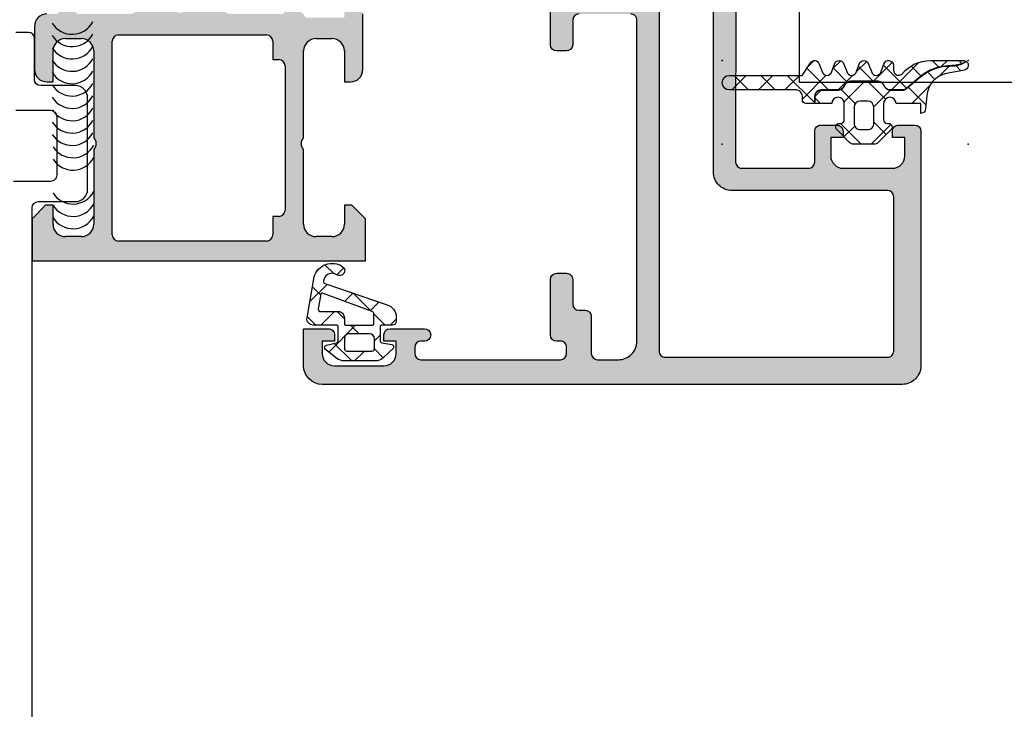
# Model space of a CAD drawing. Header units: millimetres. Extents: x 247761 to 294611, y 172579 to 236863.
# Tile 440 of 596: x 255523 to 255603, y 198172 to 198228. Entities that reach past the tile are written whole.
import ezdxf

# ---------------------------------------------------------------- set-up
doc = ezdxf.new("R2010")
doc.units = ezdxf.units.MM
doc.layers.add('FASÁDA DETAILNÍ', color=4, linetype='Continuous')
doc.layers.add('NOVA', color=240, linetype='Continuous')

# ---------------------------------------------------------------- blocks, each defined once
blk = doc.blocks.new('A$C69D17D4D')
at = {"layer": 'FASÁDA DETAILNÍ'}
h = blk.add_hatch(color=256, dxfattribs=at)
edge = h.paths.add_edge_path(flags=16)
edge.add_ellipse((-19069.2001719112, 24829.51812637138), major_axis=(-0.499974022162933, 0), ratio=1, start_angle=-0.002977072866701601, end_angle=90.0029770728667)
edge.add_line((-19069.20014593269, 24829.01815234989), (-19051.20014593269, 24829.01815234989))
edge.add_ellipse((-19051.20011995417, 24829.51812637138), major_axis=(-0.499974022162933, 0), ratio=1, start_angle=89.9970229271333, end_angle=180.0029770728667)
edge.add_line((-19050.70014593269, 24829.51815234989), (-19050.70014593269, 24842.01815234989))
edge.add_ellipse((-19051.20016775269, 24842.01813052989), major_axis=(-0.5000218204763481, 0), ratio=1, start_angle=180.0025002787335, end_angle=269.9974997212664)
edge.add_line((-19051.20014593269, 24842.51815234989), (-19063.80319693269, 24842.51815234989))
edge.add_ellipse((-19063.8031980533, 24844.01815122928), major_axis=(-1.499998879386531, 0), ratio=1, start_angle=-4.2804329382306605e-05, end_angle=90.00004280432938, ccw=False)
edge.add_line((-19065.30319693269, 24844.01815234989), (-19065.30319693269, 24857.01814034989))
edge.add_ellipse((-19065.80319655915, 24857.01814072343), major_axis=(-0.4999996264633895, 0), ratio=1, start_angle=179.9999571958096, end_angle=270.0000428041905)
edge.add_line((-19065.80319693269, 24857.51814034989), (-19069.20014593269, 24857.51814034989))
edge.add_ellipse((-19069.20014630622, 24857.01814072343), major_axis=(-0.4999996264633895, 0), ratio=1, start_angle=-90.00004280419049, end_angle=4.280419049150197e-05)
edge.add_line((-19069.70014593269, 24857.01814034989), (-19069.70014593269, 24829.51815234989))
edge = h.paths.add_edge_path()
edge.add_line((-19098.50014093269, 24828.31814034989), (-19098.50014093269, 24831.31814034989))
edge.add_line((-19098.50014093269, 24831.31814034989), (-19096.50014093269, 24831.31814034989))
edge.add_arc((-19096.50011495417, 24830.8181663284), 0.499974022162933, -0.0029770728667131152, 90.00297707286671, ccw=False)
edge.add_line((-19096.00014093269, 24830.81814034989), (-19096.00014093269, 24830.31814034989))
edge.add_line((-19096.00014093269, 24830.31814034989), (-19097.00014093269, 24830.31814034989))
edge.add_line((-19097.00014093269, 24830.31814034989), (-19097.00014093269, 24829.31814034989))
edge.add_arc((-19096.00007680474, 24829.31820447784), 1.00006412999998, 180.0036740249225, 269.9963259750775)
edge.add_line((-19096.00014093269, 24828.31814034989), (-19092.00014093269, 24828.31814034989))
edge.add_arc((-19092.00017091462, 24829.31817033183), 1.000029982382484, 270.0017177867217, 359.9982822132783)
edge.add_line((-19091.00014093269, 24829.31814034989), (-19091.00014093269, 24830.31814034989))
edge.add_line((-19091.00014093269, 24830.31814034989), (-19092.00014093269, 24830.31814034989))
edge.add_line((-19092.00014093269, 24830.31814034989), (-19092.00014093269, 24830.81814034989))
edge.add_arc((-19091.50013533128, 24830.81813474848), 0.5000056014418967, 90.00064186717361, 179.9993581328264, ccw=False)
edge.add_line((-19091.50014093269, 24831.31814034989), (-19088.70013793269, 24831.31814034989))
edge.add_arc((-19088.70013793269, 24830.81814034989), 0.5, -90, 90, ccw=False)
edge.add_line((-19088.70013793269, 24830.31814034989), (-19089.00014093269, 24830.31814034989))
edge.add_arc((-19089.00013020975, 24829.81812962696), 0.5000107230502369, 90.00122873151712, 179.9987712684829)
edge.add_line((-19089.50014093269, 24829.81814034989), (-19089.50014093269, 24829.31814034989))
edge.add_arc((-19089.00007301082, 24829.31820827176), 0.5000679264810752, 180.0077822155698, 269.9922177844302)
edge.add_line((-19089.00014093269, 24828.81814034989), (-19077.70014593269, 24828.81814034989))
edge.add_arc((-19077.70016775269, 24829.31816216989), 0.5000218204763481, 270.0025002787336, 359.9974997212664)
edge.add_line((-19077.20014593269, 24829.31814034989), (-19077.20014593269, 24829.81814034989))
edge.add_arc((-19077.70008325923, 24829.81820302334), 0.4999373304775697, 359.9928172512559, 450.0071827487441)
edge.add_line((-19077.70014593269, 24830.31814034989), (-19078.00014893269, 24830.31814034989))
edge.add_arc((-19078.00008613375, 24830.81820314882), 0.5000628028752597, 180.0071953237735, 269.9928046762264, ccw=False)
edge.add_line((-19078.50014893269, 24830.81814034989), (-19078.50014893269, 24835.31814034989))
edge.add_arc((-19078.00014333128, 24835.31813474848), 0.5000056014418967, 90.00064186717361, 179.9993581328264, ccw=False)
edge.add_line((-19078.00014893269, 24835.81814034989), (-19077.20014593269, 24835.81814034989))
edge.add_arc((-19077.20011995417, 24835.3181663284), 0.499974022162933, -0.0029770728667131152, 90.00297707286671, ccw=False)
edge.add_line((-19076.70014593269, 24835.31814034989), (-19076.70014593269, 24833.31814034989))
edge.add_arc((-19076.20007801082, 24833.31820827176), 0.5000679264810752, 180.0077822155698, 269.9922177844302)
edge.add_line((-19076.20014593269, 24832.81814034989), (-19075.70014593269, 24832.81814034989))
edge.add_arc((-19075.70008325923, 24832.31820302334), 0.4999373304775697, -0.007182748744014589, 90.00718274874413, ccw=False)
edge.add_line((-19075.20014593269, 24832.31814034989), (-19075.20014593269, 24829.31814034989))
edge.add_arc((-19074.70009081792, 24829.31819546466), 0.5000551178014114, 180.0063149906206, 269.9936850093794)
edge.add_line((-19074.70014593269, 24828.81814034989), (-19073.00014893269, 24828.81814034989))
edge.add_arc((-19073.00011708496, 24830.31810850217), 1.499968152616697, 269.9987834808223, 360.0012165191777)
edge.add_line((-19071.50014893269, 24830.31814034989), (-19071.50014893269, 24856.31814034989))
edge.add_arc((-19072.00012807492, 24856.31816120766), 0.4999791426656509, 359.997609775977, 450.002390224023)
edge.add_line((-19072.00014893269, 24856.81814034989), (-19076.20014593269, 24856.81814034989))
edge.add_arc((-19076.20014033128, 24856.31813474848), 0.5000056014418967, 90.0006418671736, 179.9993581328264)
edge.add_line((-19076.70014593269, 24856.31814034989), (-19076.70014593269, 24854.31814034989))
edge.add_arc((-19077.20016775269, 24854.31816216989), 0.5000218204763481, 270.0025002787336, 359.9974997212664, ccw=False)
edge.add_line((-19077.20014593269, 24853.81814034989), (-19078.00014893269, 24853.81814034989))
edge.add_arc((-19078.00009637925, 24854.31819290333), 0.5000525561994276, 180.0060215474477, 269.9939784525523, ccw=False)
edge.add_line((-19078.50014893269, 24854.31814034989), (-19078.50014893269, 24859.31814134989))
edge.add_line((-19078.50014893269, 24859.31814134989), (-19078.28282793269, 24860.07603034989))
edge.add_arc((-19078.57120634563, 24860.15872166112), 0.2999999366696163, 343.9999757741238, 412.095185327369)
edge.add_arc((-19078.20259579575, 24860.63214150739), 0.3000001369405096, 180.0000300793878, 232.09528191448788, ccw=False)
edge.add_line((-19078.50259593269, 24860.6321413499), (-19078.50259393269, 24862.69628834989))
edge.add_arc((-19078.10259453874, 24862.69628880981), 0.3999993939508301, 68.02623046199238, 180.0000658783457, ccw=False)
edge.add_line((-19077.95292193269, 24863.06723034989), (-19075.92969293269, 24862.25086934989))
edge.add_arc((-19076.00452955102, 24862.0653990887), 0.1999993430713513, -24.14109237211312, 68.02609214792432, ccw=False)
edge.add_line((-19075.82202193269, 24861.98360234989), (-19076.89034193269, 24859.59991734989))
edge.add_arc((-19076.70783382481, 24859.51812064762), 0.1999997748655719, 155.8589745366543, 270.8199006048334)
edge.add_line((-19076.70497193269, 24859.31814134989), (-19065.40089193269, 24859.31814034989))
edge.add_arc((-19065.39246021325, 24859.50955484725), 0.1916001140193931, 267.4777781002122, 361.0444500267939)
edge.add_line((-19065.20089193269, 24859.51304734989), (-19065.20089193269, 24859.93363134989))
edge.add_line((-19065.20089193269, 24859.93363134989), (-19066.63262693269, 24862.39924334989))
edge.add_arc((-19066.37328993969, 24862.55005504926), 0.2999997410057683, 105.99997171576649, 210.1791961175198, ccw=False)
edge.add_line((-19066.45598093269, 24862.83843334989), (-19064.96381993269, 24863.26630434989))
edge.add_line((-19064.96381993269, 24863.26630434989), (-19064.10054493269, 24863.7647163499))
edge.add_arc((-19063.90054497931, 24863.41830610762), 0.4000000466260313, 3.470278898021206e-05, 119.99998843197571, ccw=False)
edge.add_line((-19063.50054493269, 24863.41830634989), (-19063.50089193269, 24859.31037534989))
edge.add_line((-19063.50089193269, 24859.31037534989), (-19063.50319693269, 24844.81831834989))
edge.add_arc((-19063.00319708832, 24844.81814022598), 0.4999998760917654, 179.9795884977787, 270.0000178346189)
edge.add_line((-19063.00319693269, 24844.31814034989), (-19057.60015493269, 24844.31814034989))
edge.add_arc((-19057.60015455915, 24844.81813997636), 0.4999996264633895, 269.9999571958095, 360.0000428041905)
edge.add_line((-19057.10015493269, 24844.81814034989), (-19057.10015493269, 24847.31814034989))
edge.add_arc((-19056.60015530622, 24847.31814072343), 0.4999996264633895, 89.99995719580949, 180.0000428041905, ccw=False)
edge.add_line((-19056.60015493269, 24847.81814034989), (-19055.30015193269, 24847.81814034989))
edge.add_arc((-19055.30013107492, 24847.31816120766), 0.4999791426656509, -0.0023902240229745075, 90.00239022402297, ccw=False)
edge.add_line((-19054.80015193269, 24847.31814034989), (-19054.80015193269, 24846.81814034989))
edge.add_line((-19054.80015193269, 24846.81814034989), (-19055.80015193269, 24846.81814034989))
edge.add_line((-19055.80015193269, 24846.81814034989), (-19055.80015193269, 24845.31814034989))
edge.add_arc((-19054.80012024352, 24845.31817203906), 1.00003168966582, 180.0018155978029, 269.9981844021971)
edge.add_line((-19054.80015193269, 24844.31814034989), (-19050.80015193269, 24844.31814034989))
edge.add_arc((-19050.80022118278, 24845.31820959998), 1.000069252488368, 270.0039674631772, 359.9960325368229)
edge.add_line((-19049.80015193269, 24845.31814034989), (-19049.80015193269, 24846.81814034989))
edge.add_line((-19049.80015193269, 24846.81814034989), (-19050.80015193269, 24846.81814034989))
edge.add_line((-19050.80015193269, 24846.81814034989), (-19050.80015193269, 24847.31814034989))
edge.add_arc((-19050.3001779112, 24847.3181663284), 0.499974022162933, 89.99702292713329, 180.0029770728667, ccw=False)
edge.add_line((-19050.30015193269, 24847.81814034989), (-19049.00014893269, 24847.81814034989))
edge.add_arc((-19049.0001545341, 24847.31813474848), 0.5000056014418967, 0.000641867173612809, 89.99935813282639, ccw=False)
edge.add_line((-19048.50014893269, 24847.31814034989), (-19048.50014893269, 24828.31814034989))
edge.add_arc((-19050.0001196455, 24828.31811106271), 1.49997071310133, -90.00111870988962, 0.001118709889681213, ccw=False)
edge.add_line((-19050.00014893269, 24826.81814034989), (-19097.00014093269, 24826.81814034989))
edge.add_arc((-19097.00008059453, 24828.31820068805), 1.500060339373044, 180.002304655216, 269.99769534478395, ccw=False)
h = blk.add_hatch(color=256, dxfattribs=at)
edge = h.paths.add_edge_path()
edge.add_arc((-19116.79999002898, 24856.93811970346), 0.120000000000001, 180.0000000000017, 270.00000000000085, ccw=False)
edge.add_line((-19116.91999002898, 24856.93811970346), (-19116.91999002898, 24859.69811770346))
edge.add_arc((-19117.21999002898, 24859.69811770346), 0.3000000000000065, 360, 449.9999999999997)
edge.add_line((-19117.21999002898, 24859.99811770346), (-19118.19996434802, 24859.99811770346))
edge.add_arc((-19118.19996434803, 24859.69811770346), 0.3000000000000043, 89.99999999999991, 180)
edge.add_line((-19118.49996434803, 24859.69811770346), (-19118.49996434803, 24857.81810670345))
edge.add_arc((-19118.57883144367, 24857.55056336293), 0.2789255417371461, -1.1628700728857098, 73.57540544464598, ccw=False)
edge.add_line((-19118.29996334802, 24857.54490270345), (-19118.29996334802, 24857.09130870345))
edge.add_arc((-19118.57880079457, 24857.08564029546), 0.2788950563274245, -73.58012358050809, 1.1645893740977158, ccw=False)
edge.add_line((-19118.49996434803, 24856.81811970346), (-19119.30013906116, 24856.81811970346))
edge.add_arc((-19119.30013906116, 24855.81811970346), 0.9999999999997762, 89.99999999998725, 179.9999999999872)
edge.add_line((-19120.30013906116, 24855.81811970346), (-19120.30013906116, 24852.31811234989))
edge.add_arc((-19119.30011923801, 24852.31813217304), 1.000019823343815, 180.0011357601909, 269.9988642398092)
edge.add_line((-19119.30013906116, 24851.31811234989), (-19118.80013906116, 24851.31811234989))
edge.add_line((-19118.80013906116, 24851.31811234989), (-19118.80013906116, 24853.81811234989))
edge.add_arc((-19117.80009367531, 24853.81806696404), 1.000045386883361, 90.0026002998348, 179.9973997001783, ccw=False)
edge.add_line((-19117.80013906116, 24854.81811234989), (-19116.50012075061, 24854.81811234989))
edge.add_arc((-19116.50017325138, 24853.81805984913), 1.000052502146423, 0.003007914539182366, 89.99699208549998, ccw=False)
edge.add_line((-19115.50012075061, 24853.81811234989), (-19115.50012075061, 24846.81811234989))
edge.add_arc((-19116.02524250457, 24846.31811234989), 0.7250881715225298, -43.59618388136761, 43.59618388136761, ccw=False)
edge.add_line((-19115.50012075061, 24845.81811234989), (-19115.50012075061, 24839.78402421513))
edge.add_arc((-19116.50017325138, 24839.7840767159), 1.000052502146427, 270.0030079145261, 359.9969920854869, ccw=False)
edge.add_line((-19116.50012075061, 24838.78402421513), (-19117.80013906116, 24838.78402421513))
edge.add_arc((-19117.80009367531, 24839.78406960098), 1.000045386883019, 180.0026002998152, 269.9973997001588, ccw=False)
edge.add_line((-19118.80013906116, 24839.78402421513), (-19118.80013906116, 24841.31811234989))
edge.add_line((-19118.80013906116, 24841.31811234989), (-19119.40014516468, 24841.31811234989))
edge.add_line((-19119.40014516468, 24841.31811234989), (-19120.50012075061, 24840.21810624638))
edge.add_line((-19120.50012075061, 24840.21810624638), (-19120.50012075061, 24836.81811234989))
edge.add_line((-19120.50012075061, 24836.81811234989), (-19093.50021993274, 24836.81811234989))
edge.add_line((-19093.50021993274, 24836.81811234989), (-19093.50021993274, 24840.21810624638))
edge.add_line((-19093.50021993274, 24840.21810624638), (-19094.60019551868, 24841.31811234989))
edge.add_line((-19094.60019551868, 24841.31811234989), (-19095.2002016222, 24841.31811234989))
edge.add_line((-19095.2002016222, 24841.31811234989), (-19095.2002016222, 24839.78402421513))
edge.add_arc((-19096.20024700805, 24839.78406960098), 1.000045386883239, 270.0026002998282, 359.9973997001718, ccw=False)
edge.add_line((-19096.2002016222, 24838.78402421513), (-19097.50021993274, 24838.78402421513))
edge.add_arc((-19097.50016743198, 24839.7840767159), 1.000052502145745, 180.0030079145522, 269.99699208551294, ccw=False)
edge.add_line((-19098.50021993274, 24839.78402421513), (-19098.50021993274, 24845.81811234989))
edge.add_arc((-19097.97509817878, 24846.31811234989), 0.7250881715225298, 136.4038161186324, 223.5961838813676, ccw=False)
edge.add_line((-19098.50021993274, 24846.81811234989), (-19098.50021993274, 24853.81811234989))
edge.add_arc((-19097.50016743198, 24853.81805984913), 1.000052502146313, 90.00300791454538, 179.99699208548, ccw=False)
edge.add_line((-19097.50021993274, 24854.81811234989), (-19096.2002016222, 24854.81811234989))
edge.add_arc((-19096.20024700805, 24853.81806696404), 1.000045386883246, 0.0026002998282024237, 89.9973997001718, ccw=False)
edge.add_line((-19095.2002016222, 24853.81811234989), (-19095.2002016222, 24851.31811234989))
edge.add_line((-19095.2002016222, 24851.31811234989), (-19094.7002016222, 24851.31811234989))
edge.add_arc((-19094.70022144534, 24852.31813217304), 1.000019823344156, 270.0011357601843, 359.9988642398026)
edge.add_line((-19093.7002016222, 24852.31811234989), (-19093.7002016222, 24856.81811234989))
edge.add_arc((-19094.20019130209, 24856.81812267), 0.4999896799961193, 359.9988173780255, 450.0011826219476)
edge.add_line((-19094.2002016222, 24857.31811234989), (-19095.2002016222, 24857.31811234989))
edge.add_line((-19095.2002016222, 24857.31811234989), (-19095.2002016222, 24856.51810929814))
edge.add_line((-19095.2002016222, 24856.51810929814), (-19098.20021688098, 24856.51810929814))
edge.add_arc((-19098.20021957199, 24856.81811701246), 0.3000077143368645, 179.9994860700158, 270.00051393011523, ccw=False)
edge.add_arc((-19098.42139083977, 24857.08564029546), 0.2788950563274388, 178.8354106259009, 253.5801235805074, ccw=False)
edge.add_line((-19098.70022828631, 24857.09130870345), (-19098.70022828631, 24857.54490270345))
edge.add_arc((-19098.42136019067, 24857.55056336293), 0.2789255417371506, 106.42459455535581, 181.1628700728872, ccw=False)
edge.add_line((-19098.50022728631, 24857.81810670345), (-19098.50022728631, 24859.69811770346))
edge.add_arc((-19098.80022728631, 24859.69811770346), 0.3000000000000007, 359.9999999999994, 449.9999999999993)
edge.add_line((-19098.80022728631, 24859.99811770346), (-19099.78020160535, 24859.99811770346))
edge.add_arc((-19099.78020160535, 24859.69811770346), 0.3000000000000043, 90.00000000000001, 180)
edge.add_line((-19100.08020160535, 24859.69811770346), (-19100.08020160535, 24856.93811970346))
edge.add_arc((-19100.20020160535, 24856.93811970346), 0.1200000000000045, 270, 359.9999999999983, ccw=False)
edge.add_line((-19100.20020160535, 24856.81811970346), (-19104.50022728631, 24856.81811970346))
edge.add_arc((-19104.50022728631, 24857.31811970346), 0.4999999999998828, 180.000000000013, 270.0000000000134, ccw=False)
edge.add_line((-19105.00022728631, 24857.31811970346), (-19105.00022728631, 24858.01811970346))
edge.add_line((-19105.00022728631, 24858.01811970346), (-19103.61873182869, 24860.41094002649))
edge.add_arc((-19103.73834707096, 24860.47999991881), 0.1381197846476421, 329.9999999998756, 457.702437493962)
edge.add_arc((-19103.29072868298, 24855.63864868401), 4.999999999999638, 95.34922800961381, 161.2905992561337)
edge.add_arc((-19108.50009581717, 24857.40287487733), 0.5000000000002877, 198.7094007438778, 341.2905992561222, ccw=False)
edge.add_arc((-19113.70946295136, 24855.63864868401), 4.999999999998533, 18.70940074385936, 84.65077199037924)
edge.add_arc((-19113.26184456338, 24860.47999991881), 0.1381197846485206, 82.29756250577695, 209.9999999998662)
edge.add_line((-19113.38145980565, 24860.41094002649), (-19111.99996434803, 24858.01811970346))
edge.add_line((-19111.99996434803, 24858.01811970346), (-19111.99996434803, 24857.31811970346))
edge.add_arc((-19112.49996434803, 24857.31811970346), 0.5000000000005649, 269.9999999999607, 359.9999999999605, ccw=False)
edge.add_line((-19112.49996434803, 24856.81811970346), (-19116.79999002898, 24856.81811970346))
edge = h.paths.add_edge_path(flags=16)
edge.add_arc((-19101.50021230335, 24838.91811845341), 0.5, 270, 360, ccw=False)
edge.add_line((-19101.50021230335, 24838.41811845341), (-19113.50012075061, 24838.41811845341))
edge.add_arc((-19113.50012075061, 24838.91811845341), 0.5, 180, 270, ccw=False)
edge.add_line((-19114.00012075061, 24838.91811845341), (-19114.00012075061, 24854.61810014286))
edge.add_arc((-19113.50012075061, 24854.61810014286), 0.5, 90, 180, ccw=False)
edge.add_line((-19113.50012075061, 24855.11810014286), (-19101.50021230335, 24855.11810014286))
edge.add_arc((-19101.50021230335, 24854.61810014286), 0.5, 0, 90, ccw=False)
edge.add_line((-19101.00021230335, 24854.61810014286), (-19101.00021230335, 24853.11810014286))
edge.add_line((-19101.00021230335, 24853.11810014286), (-19100.50021230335, 24853.11810014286))
edge.add_arc((-19100.50021230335, 24852.61810014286), 0.5000000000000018, 3.979039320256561e-13, 90, ccw=False)
edge.add_line((-19100.00021230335, 24852.61810014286), (-19100.00021230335, 24840.91811845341))
edge.add_arc((-19100.50021230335, 24840.91811845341), 0.5, 270, 359.9999999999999, ccw=False)
edge.add_line((-19100.50021230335, 24840.41811845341), (-19101.00021230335, 24840.41811845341))
edge.add_line((-19101.00021230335, 24840.41811845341), (-19101.00021230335, 24838.91811845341))
h = blk.add_hatch(dxfattribs=at)
h.set_pattern_fill('ANSI37', color=256, scale=0.48, angle=270, style=0)
h.set_pattern_definition([(315, (-19048.50012122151, 24849.06411202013), (1.077630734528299, 1.077630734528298), []), (44.99999999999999, (-19048.50012122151, 24849.06411202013), (-1.077630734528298, 1.077630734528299), [])])
edge = h.paths.add_edge_path()
edge.add_line((-19055.71430739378, 24852.14752880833), (-19055.48704849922, 24852.75458631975))
edge.add_arc((-19055.11021236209, 24852.65411111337), 0.3900009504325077, 374.92936879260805, 525.0706312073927, ccw=False)
edge.add_line((-19054.73337622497, 24852.75458631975), (-19054.50611733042, 24852.14752880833))
edge.add_arc((-19054.11021236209, 24852.25411227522), 0.4100009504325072, 195.0676336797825, 344.9323663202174)
edge.add_line((-19053.71430739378, 24852.14752880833), (-19053.48704849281, 24852.75458633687))
edge.add_arc((-19053.11021236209, 24852.65411261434), 0.390000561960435, 374.92915839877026, 525.0708416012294, ccw=False)
edge.add_line((-19052.73337623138, 24852.75458633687), (-19052.50611733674, 24852.14752882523))
edge.add_arc((-19052.11021236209, 24852.25411077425), 0.4100005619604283, 195.0674286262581, 344.9325752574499)
edge.add_line((-19051.71430738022, 24852.14752885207), (-19051.487052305, 24852.75458635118))
edge.add_arc((-19051.11016965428, 24852.65409910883), 0.3900489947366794, 360.00000000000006, 525.0706831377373, ccw=False)
edge.add_line((-19050.72012065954, 24852.65409910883), (-19050.72012065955, 24852.25411001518))
edge.add_arc((-19050.31012009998, 24852.25411001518), 0.4100005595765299, 180.0000000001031, 319.6800643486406)
edge.add_arc((-19047.71783388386, 24850.05414015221), 2.989972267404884, 449.9986695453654, 499.68006215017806, ccw=False)
edge.add_line((-19047.71776445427, 24853.04411241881), (-19045.04597286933, 24853.04411202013))
edge.add_arc((-19045.04541522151, 24852.65411202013), 0.3900003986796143, 414.3594300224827, 450.0819252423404, ccw=False)
edge.add_line((-19044.81816254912, 24852.97106080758), (-19045.07645381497, 24852.8414090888))
edge.add_arc((-19045.96919557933, 24854.61992311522), 1.990000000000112, 269.38113086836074, 296.65479126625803, ccw=False)
edge.add_arc((-19046.03404246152, 24848.61654052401), 4.013732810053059, 449.381130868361, 490.6411808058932)
edge.add_line((-19048.64826598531, 24851.66217452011), (-19049.6744973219, 24850.78130764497))
edge.add_arc((-19049.990995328, 24851.15003552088), 0.4859333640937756, 270.00000000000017, 310.6411808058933, ccw=False)
edge.add_line((-19049.990995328, 24850.66410215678), (-19050.98859273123, 24850.66410215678))
edge.add_arc((-19050.98859273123, 24851.15410215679), 0.4900000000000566, 209.9999999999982, 269.9999999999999, ccw=False)
edge.add_line((-19051.41294517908, 24850.90910215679), (-19051.52841523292, 24851.10910215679))
edge.add_arc((-19051.97008818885, 24850.85410215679), 0.5099999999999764, 389.9999999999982, 450.0000000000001)
edge.add_line((-19051.97008818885, 24851.36410215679), (-19054.20709803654, 24851.36410215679))
edge.add_arc((-19054.20709803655, 24850.85410215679), 0.5100000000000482, 450.0000000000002, 509.999999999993)
edge.add_line((-19054.64877099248, 24851.10910215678), (-19054.76424104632, 24850.90910215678))
edge.add_arc((-19055.18859349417, 24851.15410215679), 0.4899999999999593, 270.0000000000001, 329.99999999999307, ccw=False)
edge.add_line((-19055.18859349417, 24850.66410215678), (-19056.58859120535, 24850.66410215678))
edge.add_arc((-19056.58859120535, 24850.15410215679), 0.509999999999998, 450, 540.0000000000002)
edge.add_line((-19057.09859120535, 24850.15410215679), (-19057.09859120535, 24849.56410187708))
edge.add_line((-19057.09859120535, 24849.56410187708), (-19057.81021274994, 24849.56410282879))
edge.add_arc((-19057.8102123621, 24849.85410282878), 0.2900000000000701, 179.9999999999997, 269.9999233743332, ccw=False)
edge.add_line((-19058.1002123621, 24849.85410282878), (-19058.10021236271, 24850.15408795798))
edge.add_arc((-19058.61003434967, 24850.15426950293), 0.5098220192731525, 359.9795972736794, 450.024286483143)
edge.add_line((-19058.61025045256, 24850.6640914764), (-19064.01021340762, 24850.66412199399))
edge.add_arc((-19064.0102100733, 24851.2541204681), 0.5899984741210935, 89.99999999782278, 269.9996761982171, ccw=False)
edge.add_line((-19064.01021007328, 24851.84411894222), (-19058.10480182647, 24851.84411894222))
edge.add_line((-19058.10480182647, 24851.84411894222), (-19057.44809826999, 24852.84887327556))
edge.add_arc((-19057.11021053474, 24852.65411264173), 0.3899997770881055, 374.9297590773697, 510.0405788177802, ccw=False)
edge.add_line((-19056.73337621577, 24852.75459011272), (-19056.50611733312, 24852.14752881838))
edge.add_arc((-19056.11021236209, 24852.25411227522), 0.4100009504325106, 195.0676322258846, 344.9323663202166)
h = blk.add_hatch(dxfattribs=at)
h.set_pattern_fill('ANSI37', color=256, scale=0.625, angle=270, style=0)
h.set_pattern_definition([(315, (-19048.50012122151, 24849.06411202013), (1.403165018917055, 1.403165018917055), []), (44.99999999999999, (-19048.50012122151, 24849.06411202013), (-1.403165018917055, 1.403165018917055), [])])
edge = h.paths.add_edge_path()
edge.add_arc((-19055.11007290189, 24847.65411894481), 0.2900050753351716, 90.00051071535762, 225.0024366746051, ccw=False)
edge.add_line((-19055.1100754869, 24847.94412402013), (-19055.01008122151, 24847.94412402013))
edge.add_arc((-19055.01008122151, 24848.25412402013), 0.3099999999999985, 269.9999999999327, 360.0000000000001)
edge.add_line((-19054.70008122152, 24848.25412402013), (-19054.70008122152, 24849.55410002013))
edge.add_arc((-19055.21008122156, 24849.55410002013), 0.5100000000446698, 359.9999999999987, 538.8764798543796)
edge.add_line((-19055.7199831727, 24849.56410003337), (-19057.07859120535, 24849.56410185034))
edge.add_line((-19057.07859120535, 24849.56410185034), (-19057.07859120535, 24850.15410215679))
edge.add_arc((-19056.58859120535, 24850.15410215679), 0.4900000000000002, 450, 539.9999999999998, ccw=False)
edge.add_line((-19056.58859120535, 24850.64410215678), (-19055.18859349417, 24850.64410215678))
edge.add_arc((-19055.18859349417, 24851.15410215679), 0.5099999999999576, 269.9999999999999, 329.9999999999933)
edge.add_line((-19054.74692053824, 24850.89910215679), (-19054.6314504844, 24851.09910215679))
edge.add_arc((-19054.20709803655, 24850.85410215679), 0.4900000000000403, 449.9999999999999, 509.9999999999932, ccw=False)
edge.add_line((-19054.20709803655, 24851.34410215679), (-19051.97008818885, 24851.34410215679))
edge.add_arc((-19051.97008818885, 24850.85410215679), 0.4899999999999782, 389.9999999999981, 449.9999999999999, ccw=False)
edge.add_line((-19051.545735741, 24851.09910215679), (-19051.43026568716, 24850.89910215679))
edge.add_arc((-19050.98859273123, 24851.15410215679), 0.5100000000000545, 209.9999999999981, 270.0000000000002)
edge.add_line((-19050.98859273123, 24850.64410215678), (-19049.990995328, 24850.64410215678))
edge.add_arc((-19049.990995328, 24851.15003552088), 0.5059333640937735, 270.0000000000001, 310.6411808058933)
edge.add_line((-19049.66147092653, 24850.7661315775), (-19048.63523958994, 24851.64699845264))
edge.add_arc((-19046.03404246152, 24848.61654052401), 3.993732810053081, 449.381130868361, 490.6411808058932, ccw=False)
edge.add_arc((-19045.96919557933, 24854.61992311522), 2.010000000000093, 269.3811308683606, 296.6547912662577)
edge.add_line((-19045.06748153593, 24852.82353457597), (-19044.80044566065, 24852.95757573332))
edge.add_arc((-19045.04541522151, 24852.65411202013), 0.3900003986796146, 281.0105624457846, 411.08797067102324, ccw=False)
edge.add_line((-19044.97092906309, 24852.27129075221), (-19046.40901989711, 24851.99168918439))
edge.add_arc((-19046.02540784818, 24850.01863525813), 2.010000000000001, 461.0024964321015, 535.0047506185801)
edge.add_line((-19048.02777370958, 24850.19365227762), (-19048.12155588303, 24849.12069249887))
edge.add_arc((-19048.51012299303, 24849.15411379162), 0.3900017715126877, 271.4698736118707, 355.0839953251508, ccw=False)
edge.add_line((-19048.50011893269, 24848.7642403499), (-19048.50011893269, 24849.56411131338))
edge.add_line((-19048.50011893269, 24849.56411131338), (-19050.50019827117, 24849.56410007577))
edge.add_arc((-19051.01010022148, 24849.55410002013), 0.5100000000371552, 361.1235249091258, 540)
edge.add_line((-19051.52010022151, 24849.55410002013), (-19051.52010022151, 24848.25412402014))
edge.add_arc((-19051.21010022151, 24848.25412402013), 0.3100000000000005, 180, 270.0000000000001)
edge.add_line((-19051.21010022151, 24847.94412402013), (-19051.11007522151, 24847.94412402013))
edge.add_arc((-19051.11010341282, 24847.65410864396), 0.2900153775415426, 315.0033144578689, 449.9944304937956, ccw=False)
edge.add_line((-19050.90501971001, 24847.44904866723), (-19051.94558413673, 24846.40775164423))
edge.add_arc((-19052.29218836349, 24846.75411202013), 0.4900000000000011, 270.0000000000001, 315.0201621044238, ccw=False)
edge.add_line((-19052.29218836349, 24846.26411202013), (-19053.92823680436, 24846.26411202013))
edge.add_arc((-19053.92823680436, 24846.75411202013), 0.4899999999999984, 224.9723007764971, 269.9999999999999, ccw=False)
edge.add_line((-19054.27488659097, 24846.40779724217), (-19055.31512873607, 24847.44904566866))
edge = h.paths.add_edge_path()
edge.add_arc((-19053.41010403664, 24849.25413383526), 0.4999901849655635, 450.0000000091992, 540)
edge.add_line((-19053.91009422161, 24849.25413383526), (-19053.91009422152, 24847.95412402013))
edge.add_arc((-19053.41011285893, 24847.95410538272), 0.4999813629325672, 539.9978642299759, 630.0021357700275)
edge.add_line((-19053.41009422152, 24847.45412402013), (-19052.81008722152, 24847.45412402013))
edge.add_arc((-19052.8100685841, 24847.95410538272), 0.4999813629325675, 269.9978642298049, 360.002135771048)
edge.add_line((-19052.31008722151, 24847.95412402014), (-19052.31008722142, 24849.25413383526))
edge.add_arc((-19052.81007740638, 24849.25413383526), 0.4999901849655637, 360, 450)
edge.add_line((-19052.81007740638, 24849.75412402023), (-19053.41010403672, 24849.75412402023))
h = blk.add_hatch(dxfattribs=at)
h.set_pattern_fill('ANSI37', color=256, scale=0.625, angle=90, style=0)
h.set_pattern_definition([(135, (0, 0), (-1.403165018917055, -1.403165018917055), []), (225, (0, 0), (1.403165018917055, -1.403165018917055), [])])
edge = h.paths.add_edge_path(flags=16)
edge.add_ellipse((-19095.69790589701, 24832.22032549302), major_axis=(-0.4977897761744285, 0), ratio=1, start_angle=179.8074202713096, end_angle=270.2547220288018, ccw=False)
edge.add_line((-19095.20011893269, 24832.21865234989), (-19095.20011893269, 24831.7181333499))
edge.add_ellipse((-19095.10013518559, 24831.71811909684), major_axis=(-0.09998374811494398, 0), ratio=1, start_angle=-0.00816772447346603, end_angle=90.00874069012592)
edge.add_line((-19095.10011993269, 24831.61813534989), (-19092.89968993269, 24831.61813134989))
edge.add_ellipse((-19092.89969258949, 24831.7181360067), major_axis=(-0.1000046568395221, 0), ratio=1, start_angle=90.00152216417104, end_angle=179.998477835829)
edge.add_line((-19092.79968793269, 24831.7181333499), (-19092.79968793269, 24832.5300753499))
edge.add_ellipse((-19092.99969455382, 24832.53006687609), major_axis=(-0.2000066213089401, 0), ratio=1, start_angle=180.0024274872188, end_angle=254.3113846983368)
edge.add_line((-19092.94561093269, 24832.72262234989), (-19096.96375193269, 24834.20994734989))
edge.add_ellipse((-19096.99846542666, 24834.11616586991), major_axis=(-0.09999996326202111, 0), ratio=1, start_angle=249.6878171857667, end_angle=349.6777158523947)
edge.add_line((-19097.09684693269, 24834.13408434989), (-19097.31712993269, 24832.92461534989))
edge.add_ellipse((-19097.11723956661, 24832.91810665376), major_axis=(-0.1999963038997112, 0), ratio=1, start_angle=-1.864967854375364, end_angle=90.00104106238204)
edge.add_line((-19097.11723593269, 24832.7181103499), (-19095.70011893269, 24832.7181103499))
edge = h.paths.add_edge_path(flags=16)
edge.add_ellipse((-19095.00011776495, 24829.71812151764), major_axis=(-0.200000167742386, 0), ratio=1, start_angle=-0.0002384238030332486, end_angle=90.00023842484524)
edge.add_line((-19095.00011693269, 24829.51812134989), (-19092.96565993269, 24829.5181253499))
edge.add_ellipse((-19092.96565521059, 24829.71812062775), major_axis=(-0.1999952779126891, 0), ratio=1, start_angle=89.99864718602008, end_angle=180.0004933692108)
edge.add_line((-19092.76565993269, 24829.7181223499), (-19092.76565993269, 24830.51813234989))
edge.add_ellipse((-19093.16567074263, 24830.5181235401), major_axis=(-0.4000108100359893, 0), ratio=1, start_angle=180.0012618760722, end_angle=269.9980219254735)
edge.add_line((-19093.16565693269, 24830.91813434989), (-19094.80011993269, 24830.91813434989))
edge.add_ellipse((-19094.80012301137, 24830.51813942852), major_axis=(-0.3999949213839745, 0), ratio=1, start_angle=-90.00044099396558, end_angle=0.001013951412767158)
edge.add_line((-19095.20011793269, 24830.51813234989), (-19095.20011793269, 24829.7181223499))
edge = h.paths.add_edge_path()
edge.add_arc((-19096.60010983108, 24829.79467346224), 0.2000083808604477, 105.00151948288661, 229.9976842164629, ccw=False)
edge.add_line((-19096.65188093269, 24829.98786534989), (-19095.84835593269, 24830.17839934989))
edge.add_arc((-19095.90013232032, 24830.37159293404), 0.200011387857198, 285.0028563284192, 359.9972544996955)
edge.add_line((-19095.70012093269, 24830.37158334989), (-19095.70012093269, 24831.4681333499))
edge.add_arc((-19095.85010857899, 24831.46814370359), 0.1499876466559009, 359.9960448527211, 450.0039551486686)
edge.add_line((-19095.85011893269, 24831.61813134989), (-19097.73298993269, 24831.61812334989))
edge.add_arc((-19097.73299184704, 24832.1181232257), 0.4999998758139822, 170.0664277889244, 270.0002193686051, ccw=False)
edge.add_line((-19098.22549593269, 24832.2043763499), (-19097.64410693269, 24835.52410234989))
edge.add_arc((-19096.20012140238, 24835.11802801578), 1.499996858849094, 54.91244600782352, 164.2930755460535, ccw=False)
edge.add_arc((-19095.56781443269, 24836.01813084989), 0.3999981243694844, -125.08800412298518, 54.91199587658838, ccw=False)
edge.add_arc((-19096.2023359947, 24835.13683118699), 0.6860034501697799, 53.8588144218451, 179.5156416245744)
edge.add_arc((-19096.73921237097, 24835.12301100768), 0.1503878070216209, 172.5039217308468, 250.9838490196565)
edge.add_line((-19096.78821393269, 24834.98083034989), (-19091.74198793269, 24833.25314834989))
edge.add_arc((-19092.00010908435, 24832.28705633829), 0.9999801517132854, -0.0005723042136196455, 75.04108906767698, ccw=False)
edge.add_line((-19091.00012893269, 24832.28704634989), (-19091.00011693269, 24831.9181413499))
edge.add_arc((-19091.3001366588, 24831.91816207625), 0.3000197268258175, 270.00319424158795, 359.9960418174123, ccw=False)
edge.add_line((-19091.30011993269, 24831.61814234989), (-19092.15013493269, 24831.61814234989))
edge.add_arc((-19092.15014784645, 24831.46815826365), 0.1499840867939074, 89.99506678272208, 180.0049332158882)
edge.add_line((-19092.30013193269, 24831.4681453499), (-19092.30012093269, 24830.37158334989))
edge.add_arc((-19092.10010634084, 24830.37159246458), 0.200014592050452, 180.0026109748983, 254.9976256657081)
edge.add_line((-19092.15188193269, 24830.1783953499), (-19091.34850993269, 24830.04930134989))
edge.add_arc((-19091.40023434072, 24829.85612550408), 0.1999808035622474, -45.00744442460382, 75.01021291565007, ccw=False)
edge.add_line((-19091.25884493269, 24829.71469934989), (-19092.03471493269, 24828.98818034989))
edge.add_arc((-19092.71822533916, 24829.71812197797), 1.000000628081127, 269.999965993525, 313.1185376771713, ccw=False)
edge.add_line((-19092.71822593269, 24828.7181213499), (-19095.19685893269, 24828.7181213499))
edge.add_arc((-19095.19685788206, 24829.71812425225), 1.00000290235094, 232.17220691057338, 269.99993980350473, ccw=False)
edge.add_line((-19095.81014993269, 24828.9282643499), (-19096.72867893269, 24829.64146334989))
for p, q in [((-19093.7002016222, 24852.31811234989), (-19093.7002016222, 24856.81811234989)), ((-19120.30013906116, 24855.81811970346), (-19120.30013906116, 24852.31811234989)), ((-19113.50012075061, 24855.11810014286), (-19101.50021230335, 24855.11810014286)), ((-19117.80013906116, 24854.81811234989), (-19116.50012075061, 24854.81811234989)), ((-19114.00012075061, 24838.91811845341), (-19114.00012075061, 24854.61810014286)), ((-19101.00021230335, 24854.61810014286), (-19101.00021230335, 24853.11810014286)), ((-19097.50021993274, 24854.81811234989), (-19096.2002016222, 24854.81811234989)), ((-19118.80013906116, 24851.31811234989), (-19118.80013906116, 24853.81811234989)), ((-19115.50012075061, 24853.81811234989), (-19115.50012075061, 24846.81811234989)), ((-19098.50021993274, 24846.81811234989), (-19098.50021993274, 24853.81811234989)), ((-19095.2002016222, 24853.81811234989), (-19095.2002016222, 24851.31811234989)), ((-19101.00021230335, 24853.11810014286), (-19100.50021230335, 24853.11810014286)), ((-19100.00021230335, 24852.61810014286), (-19100.00021230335, 24840.91811845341)), ((-19119.30013906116, 24851.31811234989), (-19118.80013906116, 24851.31811234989)), ((-19095.2002016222, 24851.31811234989), (-19094.7002016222, 24851.31811234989)), ((-19115.50012075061, 24845.81811234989), (-19115.50012075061, 24839.78402421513)), ((-19098.50021993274, 24839.78402421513), (-19098.50021993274, 24845.81811234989)), ((-19119.40014516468, 24841.31811234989), (-19120.50012075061, 24840.21810624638)), ((-19118.80013906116, 24841.31811234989), (-19119.40014516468, 24841.31811234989)), ((-19118.80013906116, 24839.78402421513), (-19118.80013906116, 24841.31811234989)), ((-19094.60019551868, 24841.31811234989), (-19095.2002016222, 24841.31811234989)), ((-19095.2002016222, 24841.31811234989), (-19095.2002016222, 24839.78402421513)), ((-19093.50021993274, 24840.21810624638), (-19094.60019551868, 24841.31811234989)), ((-19120.50012075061, 24840.21810624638), (-19120.50012075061, 24836.81811234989)), ((-19100.50021230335, 24840.41811845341), (-19101.00021230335, 24840.41811845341)), ((-19101.00021230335, 24840.41811845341), (-19101.00021230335, 24838.91811845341)), ((-19093.50021993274, 24836.81811234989), (-19093.50021993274, 24840.21810624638)), ((-19116.50012075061, 24838.78402421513), (-19117.80013906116, 24838.78402421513)), ((-19101.50021230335, 24838.41811845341), (-19113.50012075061, 24838.41811845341)), ((-19096.2002016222, 24838.78402421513), (-19097.50021993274, 24838.78402421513)), ((-19120.50012075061, 24836.81811234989), (-19093.50021993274, 24836.81811234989))]:
    blk.add_line(p, q, dxfattribs=at)
blk.add_lwpolyline([(-18977.35474239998, 24895.25402419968), (-18589.66396554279, 24895.25402419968), (-18589.66396554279, 24851.25402419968), (-18977.35474239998, 24851.25402419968), (-19058.32562122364, 24851.25402419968), (-19058.32562122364, 24895.25402419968)], close=True, dxfattribs=at)
for points in [[(-19076.20014593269, 24856.81814034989, 0.414207), (-19076.70014593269, 24856.31814034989), (-19076.70014593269, 24854.31814034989), (-19076.70014593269, 24854.31814034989, -0.414188), (-19077.20014593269, 24853.81814034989), (-19078.00014893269, 24853.81814034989), (-19078.00014893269, 24853.81814034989, -0.414152), (-19078.50014893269, 24854.31814034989), (-19078.50014893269, 24859.31814134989)], [(-19063.50089193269, 24859.31037534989), (-19063.50319693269, 24844.81831834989), (-19063.50319693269, 24844.81831834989, 0.414318), (-19063.00319693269, 24844.31814034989), (-19057.60015493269, 24844.31814034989), (-19057.60015493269, 24844.31814034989, 0.414214), (-19057.10015493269, 24844.81814034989), (-19057.10015493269, 24847.31814034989), (-19057.10015493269, 24847.31814034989, -0.414214), (-19056.60015493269, 24847.81814034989), (-19055.30015193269, 24847.81814034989), (-19055.30015193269, 24847.81814034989, -0.414238), (-19054.80015193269, 24847.31814034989), (-19054.80015193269, 24846.81814034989), (-19055.80015193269, 24846.81814034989), (-19055.80015193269, 24845.31814034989), (-19055.80015193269, 24845.31814034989, 0.414195), (-19054.80015193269, 24844.31814034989), (-19050.80015193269, 24844.31814034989), (-19050.80015193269, 24844.31814034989, 0.414173), (-19049.80015193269, 24845.31814034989), (-19049.80015193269, 24846.81814034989), (-19050.80015193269, 24846.81814034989), (-19050.80015193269, 24847.31814034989), (-19050.80015193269, 24847.31814034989, -0.414244), (-19050.30015193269, 24847.81814034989), (-19049.00014893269, 24847.81814034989), (-19049.00014893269, 24847.81814034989, -0.414207), (-19048.50014893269, 24847.31814034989), (-19048.50014893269, 24828.31814034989), (-19048.50014893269, 24828.31814034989, -0.414225), (-19050.00014893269, 24826.81814034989), (-19097.00014093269, 24826.81814034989), (-19097.00014093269, 24826.81814034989, -0.41419), (-19098.50014093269, 24828.31814034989), (-19098.50014093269, 24828.31814034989), (-19098.50014093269, 24831.31814034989), (-19096.50014093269, 24831.31814034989), (-19096.50014093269, 24831.31814034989, -0.414244), (-19096.00014093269, 24830.81814034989), (-19096.00014093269, 24830.31814034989), (-19097.00014093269, 24830.31814034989), (-19097.00014093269, 24829.31814034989), (-19097.00014093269, 24829.31814034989, 0.414176), (-19096.00014093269, 24828.31814034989), (-19092.00014093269, 24828.31814034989), (-19092.00014093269, 24828.31814034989, 0.414196), (-19091.00014093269, 24829.31814034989), (-19091.00014093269, 24830.31814034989), (-19092.00014093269, 24830.31814034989), (-19092.00014093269, 24830.81814034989), (-19092.00014093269, 24830.81814034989, -0.414207), (-19091.50014093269, 24831.31814034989), (-19088.70013793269, 24831.31814034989), (-19088.70013793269, 24831.31814034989, -1), (-19088.70013793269, 24830.31814034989), (-19089.00014093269, 24830.31814034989), (-19089.00014093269, 24830.31814034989, 0.414201), (-19089.50014093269, 24829.81814034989), (-19089.50014093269, 24829.31814034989), (-19089.50014093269, 24829.31814034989, 0.414134), (-19089.00014093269, 24828.81814034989), (-19077.70014593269, 24828.81814034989), (-19077.70014593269, 24828.81814034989, 0.414188), (-19077.20014593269, 24829.31814034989), (-19077.20014593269, 24829.81814034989), (-19077.20014593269, 24829.81814034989, 0.414287), (-19077.70014593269, 24830.31814034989), (-19078.00014893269, 24830.31814034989), (-19078.00014893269, 24830.31814034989, -0.41414), (-19078.50014893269, 24830.81814034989), (-19078.50014893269, 24835.31814034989), (-19078.50014893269, 24835.31814034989, -0.414207), (-19078.00014893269, 24835.81814034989), (-19077.20014593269, 24835.81814034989), (-19077.20014593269, 24835.81814034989, -0.414244), (-19076.70014593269, 24835.31814034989), (-19076.70014593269, 24833.31814034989), (-19076.70014593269, 24833.31814034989, 0.414134), (-19076.20014593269, 24832.81814034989), (-19075.70014593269, 24832.81814034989), (-19075.70014593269, 24832.81814034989, -0.414287), (-19075.20014593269, 24832.31814034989), (-19075.20014593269, 24829.31814034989), (-19075.20014593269, 24829.31814034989, 0.414149), (-19074.70014593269, 24828.81814034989), (-19073.00014893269, 24828.81814034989), (-19073.00014893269, 24828.81814034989, 0.414226), (-19071.50014893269, 24830.31814034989), (-19071.50014893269, 24856.31814034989), (-19071.50014893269, 24856.31814034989, 0.414238), (-19072.00014893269, 24856.81814034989)], [(-19138.50002123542, 24722.08197171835), (-19121.00012075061, 24722.08197171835, 0.414213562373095), (-19120.50012075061, 24722.58197171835), (-19120.50012075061, 24841.11811234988, -0.414213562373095), (-19120.00012075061, 24841.61811234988), (-19117.00012075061, 24841.61811234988, 0.414213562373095), (-19116.00012075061, 24842.61811234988), (-19116.00012075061, 24850.01811235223, 0.4142135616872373), (-19117.00012074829, 24851.01811235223), (-19119.80012075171, 24851.01811235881, -0.4142135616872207), (-19120.30012075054, 24851.51811235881), (-19120.30012075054, 24854.81811234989, 0.414213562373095), (-19120.80012075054, 24855.31811234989), (-19121.80012075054, 24855.31811234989, 0.414213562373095)], [(-19121.80012075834, 24849.01811039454), (-19119.00012069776, 24849.01811039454, -0.4142135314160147), (-19118.50012075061, 24848.51811039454), (-19118.50012075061, 24843.75206129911, -0.4142135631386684), (-19119.00012075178, 24843.25206129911), (-19122.00012074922, 24843.25206130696, 0.4142135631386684)]]:
    blk.add_lwpolyline(points, format="xyb", dxfattribs=at)
at = {"layer": 'FASÁDA DETAILNÍ', "extrusion": (0, 0, -1)}
for points in [[(19069.70014593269, 24829.51815234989, -0.414244), (19069.20014593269, 24829.01815234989), (19051.20014593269, 24829.01815234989), (19051.20014593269, 24829.01815234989, -0.414244), (19050.70014593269, 24829.51815234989), (19050.70014593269, 24842.01815234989), (19050.70014593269, 24842.01815234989, -0.414188), (19051.20014593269, 24842.51815234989), (19063.80319693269, 24842.51815234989), (19063.80319693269, 24842.51815234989, 0.414214), (19065.30319693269, 24844.01815234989), (19065.30319693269, 24857.01814034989), (19065.30319693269, 24857.01814034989, -0.414214), (19065.80319693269, 24857.51814034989), (19069.20014593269, 24857.51814034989), (19069.20014593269, 24857.51814034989, -0.414214), (19069.70014593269, 24857.01814034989), (19069.70014593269, 24829.51815234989)], [(19095.70011893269, 24832.7181103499, 0.416502), (19095.20011893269, 24832.21865234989), (19095.20011893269, 24831.7181333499), (19095.20011893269, 24831.7181333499, -0.4143), (19095.10011993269, 24831.61813534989), (19092.89968993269, 24831.61813134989), (19092.89968993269, 24831.61813134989, -0.414198), (19092.79968793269, 24831.7181333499), (19092.79968793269, 24832.5300753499), (19092.79968793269, 24832.5300753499, -0.336095), (19092.94561093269, 24832.72262234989), (19096.96375193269, 24834.20994734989), (19096.96375193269, 24834.20994734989, -0.466254), (19097.09684693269, 24834.13408434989), (19097.31712993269, 24832.92461534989), (19097.31712993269, 24832.92461534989, -0.423785), (19097.11723593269, 24832.7181103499), (19095.70011893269, 24832.7181103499)], [(19095.20011793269, 24829.7181223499, -0.414216), (19095.00011693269, 24829.51812134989), (19092.96565993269, 24829.5181253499), (19092.96565993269, 24829.5181253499, -0.414223), (19092.76565993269, 24829.7181223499), (19092.76565993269, 24830.51813234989), (19092.76565993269, 24830.51813234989, -0.414197), (19093.16565693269, 24830.91813434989), (19094.80011993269, 24830.91813434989), (19094.80011993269, 24830.91813434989, -0.414221), (19095.20011793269, 24830.51813234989), (19095.20011793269, 24829.7181223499)]]:
    blk.add_lwpolyline(points, format="xyb", close=True, dxfattribs=at)
at = {"layer": 'FASÁDA DETAILNÍ', "color": 7}
for points in [[(-19055.71430739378, 24852.14752880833), (-19055.48704849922, 24852.75458631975, -0.7683067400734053), (-19054.73337622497, 24852.75458631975), (-19054.50611733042, 24852.14752880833, 0.7663896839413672), (-19053.71430739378, 24852.14752880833), (-19053.48704849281, 24852.75458633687, -0.7683096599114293), (-19052.73337623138, 24852.75458633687), (-19052.50611733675, 24852.14752882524, 0.766392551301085), (-19051.71430738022, 24852.14752885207), (-19051.48705230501, 24852.75458635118, -0.8775222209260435), (-19050.72012065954, 24852.65409910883), (-19050.72012065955, 24852.25411001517, 0.6981291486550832), (-19049.99751794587, 24851.98881705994, -0.2202365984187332), (-19047.71776445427, 24853.04411241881), (-19045.04597286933, 24853.04411202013, -0.1571434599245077), (-19044.81816254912, 24852.97106080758), (-19045.07645381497, 24852.8414090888, -0.1195687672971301), (-19045.99068975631, 24852.63003919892, 0.1820014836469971), (-19048.64826598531, 24851.66217452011), (-19049.6744973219, 24850.78130764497, -0.1792130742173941), (-19049.990995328, 24850.66410215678), (-19050.98859273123, 24850.66410215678, -0.2679491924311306), (-19051.41294517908, 24850.90910215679), (-19051.52841523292, 24851.10910215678, 0.2679491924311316), (-19051.97008818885, 24851.36410215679), (-19054.20709803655, 24851.36410215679, 0.2679491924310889), (-19054.64877099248, 24851.10910215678), (-19054.76424104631, 24850.90910215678, -0.2679491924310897), (-19055.18859349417, 24850.66410215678), (-19056.58859120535, 24850.66410215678, 0.4142135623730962), (-19057.09859120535, 24850.15410215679), (-19057.09859120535, 24849.56410187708), (-19057.81021274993, 24849.56410282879, -0.4142131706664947), (-19058.1002123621, 24849.85410282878), (-19058.10021236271, 24850.15408795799, 0.414442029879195), (-19058.61025045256, 24850.6640914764), (-19064.01021340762, 24850.66412199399, -0.999997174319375), (-19064.01021007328, 24851.84411894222), (-19058.10480182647, 24851.84411894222), (-19057.44809826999, 24852.84887327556, -0.6688782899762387), (-19056.73337621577, 24852.75459011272), (-19056.50611733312, 24852.14752881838, 0.7663896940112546), (-19055.71430739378, 24852.14752880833)], [(-19055.31512873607, 24847.44904566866, -0.6681907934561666), (-19055.1100754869, 24847.94412402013), (-19055.01008122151, 24847.94412402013, 0.41421356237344), (-19054.70008122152, 24848.25412402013), (-19054.70008122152, 24849.55410002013, 0.9902431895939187), (-19055.7199831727, 24849.56410003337), (-19057.07859120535, 24849.56410185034), (-19057.07859120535, 24850.15410215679, -0.4142135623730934), (-19056.58859120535, 24850.64410215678), (-19055.18859349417, 24850.64410215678, 0.267949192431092), (-19054.74692053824, 24850.89910215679), (-19054.6314504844, 24851.09910215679, -0.2679491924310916), (-19054.20709803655, 24851.34410215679), (-19051.97008818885, 24851.34410215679, -0.267949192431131), (-19051.545735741, 24851.09910215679), (-19051.43026568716, 24850.89910215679, 0.2679491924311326), (-19050.98859273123, 24850.64410215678), (-19049.990995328, 24850.64410215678, 0.1792130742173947), (-19049.66147092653, 24850.7661315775), (-19048.63523958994, 24851.64699845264, -0.1820014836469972), (-19045.99090577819, 24852.61004036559, 0.1195687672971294), (-19045.06748153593, 24852.82353457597), (-19044.80044566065, 24852.95757573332, -0.6375452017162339), (-19044.97092906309, 24852.27129075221), (-19046.40901989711, 24851.99168918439, 0.3346062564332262), (-19048.02777370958, 24850.19365227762), (-19048.12155588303, 24849.12069249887, -0.381933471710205), (-19048.50011893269, 24848.7642403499), (-19048.50011893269, 24849.56411131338), (-19050.50019827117, 24849.56410007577, 0.9902431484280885), (-19051.52010022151, 24849.55410002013), (-19051.52010022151, 24848.25412402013, 0.414213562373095), (-19051.21010022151, 24847.94412402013), (-19051.11007522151, 24847.94412402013, -0.6681225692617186), (-19050.90501971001, 24847.44904866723), (-19051.94558413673, 24846.40775164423, -0.1990038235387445), (-19052.29218836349, 24846.26411202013), (-19053.92823680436, 24846.26411202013, -0.199038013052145), (-19054.27488659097, 24846.40779724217), (-19055.31512873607, 24847.44904566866)], [(-19053.41010403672, 24849.75412402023, 0.4142135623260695), (-19053.91009422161, 24849.25413383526), (-19053.91009422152, 24847.95412402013, 0.4142353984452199), (-19053.41009422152, 24847.45412402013), (-19052.81008722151, 24847.45412402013, 0.4142353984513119), (-19052.31008722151, 24847.95412402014), (-19052.31008722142, 24849.25413383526, 0.4142135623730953), (-19052.81007740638, 24849.75412402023), (-19053.41010403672, 24849.75412402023)]]:
    blk.add_lwpolyline(points, format="xyb", close=True, dxfattribs=at)
at = {"layer": 'FASÁDA DETAILNÍ'}
blk.add_lwpolyline([(-19096.72867893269, 24829.64146334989, -0.606792), (-19096.65188093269, 24829.98786534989), (-19095.84835593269, 24830.17839934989), (-19095.84835593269, 24830.17839934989, 0.339427), (-19095.70012093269, 24830.37158334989), (-19095.70012093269, 24831.4681333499), (-19095.70012093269, 24831.4681333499, 0.414254), (-19095.85011893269, 24831.61813134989), (-19097.73298993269, 24831.61812334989), (-19097.73298993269, 24831.61812334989, -0.465956), (-19098.22549593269, 24832.2043763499), (-19097.64410693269, 24835.52410234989), (-19097.64410693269, 24835.52410234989, -0.517137), (-19095.33788193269, 24836.34543734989, -1), (-19095.79774693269, 24835.69082434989, 0.610743), (-19096.88831493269, 24835.1426303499, 0.356477), (-19096.78821393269, 24834.98083034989), (-19091.74198793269, 24833.25314834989), (-19091.74198793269, 24833.25314834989, -0.339657), (-19091.00012893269, 24832.28704634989), (-19091.00011693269, 24831.9181413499), (-19091.00011693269, 24831.9181413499, -0.414177), (-19091.30011993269, 24831.61814234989), (-19092.15013493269, 24831.61814234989), (-19092.15013493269, 24831.61814234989, 0.414264), (-19092.30013193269, 24831.4681453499), (-19092.30012093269, 24830.37158334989), (-19092.30012093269, 24830.37158334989, 0.33943), (-19092.15188193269, 24830.1783953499), (-19091.34850993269, 24830.04930134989), (-19091.34850993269, 24830.04930134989, -0.577453), (-19091.25884493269, 24829.71469934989), (-19092.03471493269, 24828.98818034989), (-19092.03471493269, 24828.98818034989, -0.190392), (-19092.71822593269, 24828.7181213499), (-19095.19685893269, 24828.7181213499), (-19095.19685893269, 24828.7181213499, -0.16657), (-19095.81014993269, 24828.9282643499), (-19096.72867893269, 24829.64146334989)], format="xyb", close=True, dxfattribs=at)
for centre, radius, start, end in [((-19119.30013906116, 24855.81811970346), 0.9999999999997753, 90, 180), ((-19117.25153036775, 24857.07409028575), 1.906465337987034, 212.032045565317, 332.0320455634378), ((-19117.25153036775, 24856.07409028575), 1.906465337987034, 212.032045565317, 332.0320455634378), ((-19113.50012075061, 24854.61810014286), 0.5, 90, 180), ((-19101.50021230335, 24854.61810014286), 0.5, 0, 90), ((-19117.80009367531, 24853.81806696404), 1.000045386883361, 90.00260029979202, 179.9973997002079), ((-19116.50017325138, 24853.81805984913), 1.000052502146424, 0.003007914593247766, 89.99699208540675), ((-19097.50016743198, 24853.81805984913), 1.000052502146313, 90.00300791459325, 179.9969920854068), ((-19096.20024700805, 24853.81806696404), 1.000045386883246, 0.00260029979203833, 89.99739970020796), ((-19117.25153036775, 24855.07409028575), 1.906465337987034, 212.032045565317, 332.0320455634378), ((-19117.25153036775, 24854.07409028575), 1.906465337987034, 212.032045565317, 332.0320455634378), ((-19100.50021230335, 24852.61810014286), 0.5000000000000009, 0, 90), ((-19119.30011923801, 24852.31813217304), 1.000019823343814, 180.0011357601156, 269.9988642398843), ((-19117.25153036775, 24853.07409028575), 1.906465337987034, 212.032045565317, 332.0320455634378), ((-19094.70022144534, 24852.31813217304), 1.000019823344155, 270.0011357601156, 359.9988642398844), ((-19117.25153036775, 24852.07409028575), 1.906465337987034, 212.032045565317, 332.0320455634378), ((-19117.25153036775, 24851.07409028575), 1.906465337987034, 212.032045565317, 332.0320455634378), ((-19117.25153036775, 24850.07409028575), 1.906465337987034, 212.032045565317, 332.0320455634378), ((-19117.25153036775, 24849.07409028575), 1.906465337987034, 212.032045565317, 332.0320455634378), ((-19117.25153036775, 24848.07409028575), 1.906465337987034, 212.032045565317, 332.0320455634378), ((-19116.02524250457, 24846.31811234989), 0.7250881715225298, 316.4038161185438, 43.59618388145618), ((-19097.97509817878, 24846.31811234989), 0.7250881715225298, 136.4038161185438, 223.5961838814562), ((-19117.18393005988, 24847.07528916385), 1.906465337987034, 212.032045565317, 332.0320455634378), ((-19117.18393005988, 24846.07528916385), 1.906465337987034, 212.032045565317, 332.0320455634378), ((-19117.18393005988, 24843.32928916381), 1.906465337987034, 212.032045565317, 332.0320455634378), ((-19117.18393005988, 24842.32928916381), 1.906465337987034, 212.032045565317, 332.0320455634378), ((-19100.50021230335, 24840.91811845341), 0.4999999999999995, 270, 0), ((-19117.18393005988, 24841.32928916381), 1.906465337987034, 212.032045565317, 332.0320455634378), ((-19117.80009367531, 24839.78406960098), 1.000045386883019, 180.002600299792, 269.9973997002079), ((-19116.50017325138, 24839.7840767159), 1.000052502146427, 270.0030079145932, 359.9969920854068), ((-19097.50016743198, 24839.7840767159), 1.000052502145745, 180.0030079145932, 269.9969920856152), ((-19096.20024700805, 24839.78406960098), 1.000045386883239, 270.0026002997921, 359.9973997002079), ((-19113.50012075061, 24838.91811845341), 0.5, 180, 270), ((-19101.50021230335, 24838.91811845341), 0.5, 270, 0)]:
    blk.add_arc(centre, radius, start, end, dxfattribs=at)
for p in [(-19064.60012122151, 24853.04411202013), (-19044.67012122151, 24853.04411202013), (-19064.60012122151, 24846.26411202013), (-19044.67012122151, 24846.26411202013)]:
    blk.add_point(p, dxfattribs=at)

msp = doc.modelspace()

# ---------------------------------------------------------------- block references
at = {"layer": 'NOVA', "ltscale": 300}
msp.add_blockref('A$C69D17D4D', (274644.5174331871, 173371.2585875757), dxfattribs=at)

doc.saveas('drawing.dxf')
